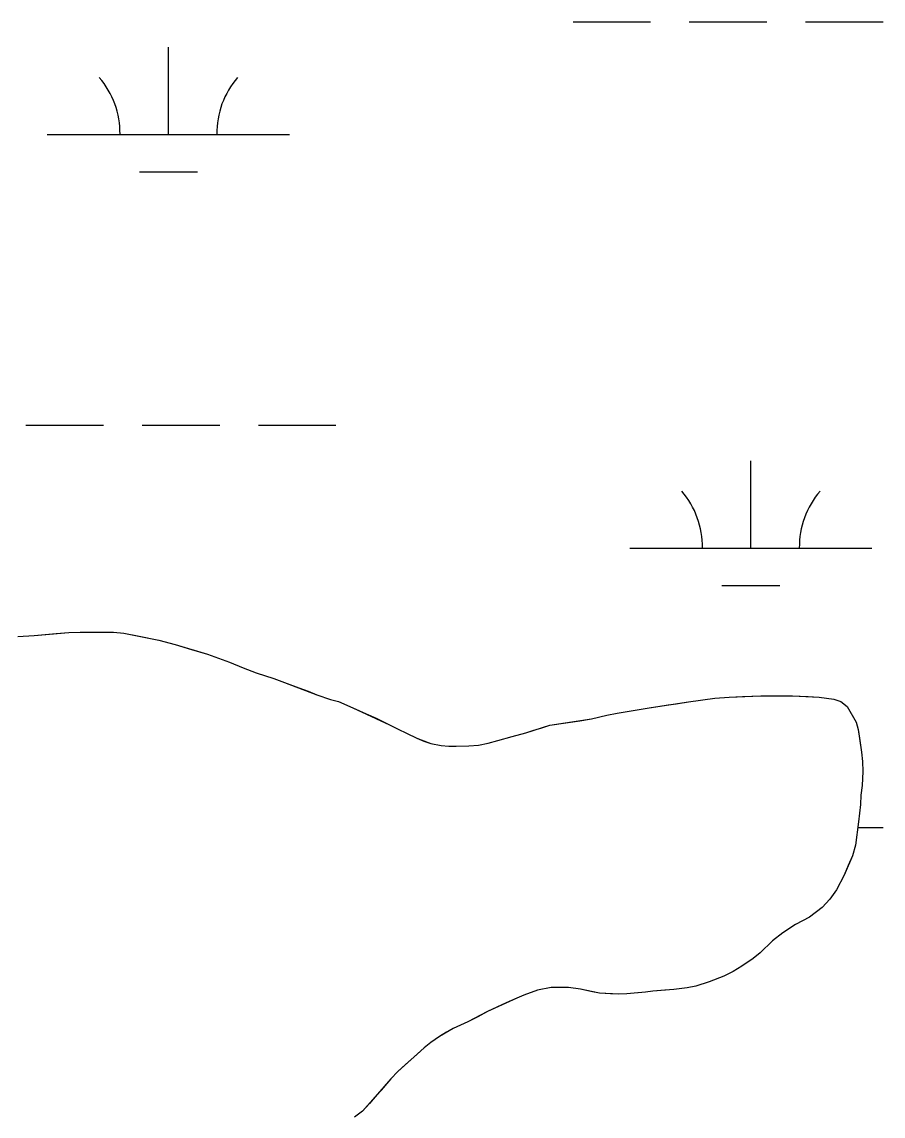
# Model space of a CAD drawing. Extents: x 3177185 to 3215018, y 812988 to 838321.
# Drawn here: x 3208729.5 to 3209085.1, y 832238.2 to 832690 of the extents above; entities that cross this region are included whole.
import ezdxf

# ---------------------------------------------------------------- set-up
doc = ezdxf.new("R2010")
doc.units = 0
for name, color, linetype in [('V-SITE-VEGE', 7, 'Continuous'), ('V-TOPO-SHOR', 7, 'Continuous'), ('V-WETL-SWMP', 7, 'Continuous')]:
    doc.layers.add(name, color=color, linetype=linetype)

msp = doc.modelspace()

# ---------------------------------------------------------------- linework, layer by layer
at = {"layer": 'V-SITE-VEGE'}
for p, q in [((3208727.86, 832436.24), (3208734.65, 832436.66)), ((3208734.65, 832436.66), (3208748.88, 832437.88)), ((3208748.88, 832437.88), (3208753.54, 832438.03)), ((3208753.54, 832438.03), (3208767.38, 832438.05)), ((3208767.38, 832438.05), (3208771.63, 832437.66)), ((3208771.63, 832437.66), (3208786.01, 832434.77)), ((3208786.01, 832434.77), (3208792.8, 832432.92)), ((3208792.8, 832432.92), (3208806.11, 832428.95)), ((3208806.11, 832428.95), (3208815.17, 832425.64)), ((3208815.17, 832425.64), (3208820.89, 832423.26)), ((3208820.89, 832423.26), (3208826.22, 832421.28)), ((3208826.22, 832421.28), (3208833.54, 832418.9)), ((3208833.54, 832418.9), (3208837.94, 832417.31)), ((3208837.94, 832417.31), (3208851.25, 832412.15)), ((3208851.25, 832412.15), (3208856.98, 832410.29)), ((3208856.98, 832410.29), (3208860.17, 832409.37)), ((3208860.17, 832409.37), (3208866.17, 832406.85)), ((3208988.45, 832406.84), (3209004.68, 832409.26)), ((3209004.68, 832409.26), (3209015.58, 832410.75)), ((3209015.58, 832410.75), (3209021.57, 832411.16)), ((3209021.57, 832411.16), (3209034.61, 832411.72)), ((3209034.61, 832411.72), (3209047.65, 832411.75)), ((3209047.65, 832411.75), (3209058.69, 832411.24)), ((3209058.69, 832411.24), (3209064.68, 832410.32)), ((3209064.68, 832410.32), (3209067.61, 832409.39)), ((3209067.61, 832409.39), (3209070.28, 832407.27)), ((3208866.17, 832406.85), (3208881.35, 832399.83)), ((3208971.02, 832403.74), (3208975.28, 832404.55)), ((3208975.28, 832404.55), (3208983.52, 832405.9)), ((3208983.52, 832405.9), (3208988.45, 832406.84)), ((3209070.28, 832407.27), (3209074.01, 832400.89)), ((3208881.35, 832399.83), (3208884.81, 832397.98)), ((3208947.48, 832399.57), (3208964.64, 832402.26)), ((3208964.64, 832402.26), (3208971.02, 832403.74)), ((3209074.01, 832400.89), (3209074.82, 832397.83)), ((3208884.81, 832397.98), (3208888.28, 832396.39)), ((3208888.28, 832396.39), (3208892.54, 832394.27)), ((3208931.92, 832395.01), (3208937.51, 832396.49)), ((3208937.51, 832396.49), (3208947.48, 832399.57)), ((3209074.82, 832397.83), (3209076.17, 832388.52)), ((3208892.54, 832394.27), (3208898.4, 832392.02)), ((3208898.4, 832392.02), (3208902.66, 832391.23)), ((3208902.66, 832391.23), (3208905.72, 832390.97)), ((3208905.72, 832390.97), (3208914.1, 832391.12)), ((3208914.1, 832391.12), (3208918.09, 832391.39)), ((3208918.09, 832391.39), (3208922.08, 832392.2)), ((3208922.08, 832392.2), (3208926.07, 832393.27)), ((3208926.07, 832393.27), (3208931.92, 832395.01)), ((3209076.17, 832388.52), (3209076.57, 832384.66)), ((3209076.57, 832384.66), (3209076.72, 832380.54)), ((3209076.72, 832380.54), (3209076.46, 832374.68)), ((3209076.46, 832374.68), (3209075.94, 832370.69)), ((3209075.94, 832370.69), (3209075.68, 832366.83)), ((3209075.68, 832366.83), (3209074.9, 832359.78)), ((3209074.9, 832359.78), (3209073.72, 832350.06)), ((3209073.72, 832350.06), (3209072.4, 832345.67)), ((3209072.4, 832345.67), (3209068.96, 832337.68)), ((3209068.96, 832337.68), (3209065.9, 832331.68)), ((3209063.12, 832327.82), (3209059.93, 832324.35)), ((3209065.9, 832331.68), (3209063.12, 832327.82)), ((3209059.93, 832324.35), (3209054.75, 832320.35)), ((3209054.75, 832320.35), (3209048.91, 832317.28)), ((3209043.72, 832313.94), (3209039.47, 832310.61)), ((3209048.91, 832317.28), (3209043.72, 832313.94)), ((3209039.47, 832310.61), (3209034.29, 832305.67)), ((3209034.29, 832305.67), (3209031.5, 832303.27)), ((3209031.5, 832303.27), (3209026.72, 832300.07)), ((3209019.27, 832295.93), (3209013.29, 832293.66)), ((3209023.13, 832297.93), (3209019.27, 832295.93)), ((3209026.72, 832300.07), (3209023.13, 832297.93)), ((3209007.71, 832291.92), (3209004.12, 832291.24)), ((3209013.29, 832293.66), (3209007.71, 832291.92)), ((3208933.87, 832286.97), (3208921.77, 832281.36)), ((3208936.79, 832288.18), (3208933.87, 832286.97)), ((3208942.38, 832290.18), (3208936.79, 832288.18)), ((3208947.97, 832291.26), (3208942.38, 832290.18)), ((3208955.15, 832291.28), (3208947.97, 832291.26)), ((3208960.21, 832290.62), (3208955.15, 832291.28)), ((3208968.06, 832288.91), (3208960.21, 832290.62)), ((3208975.91, 832288.52), (3208968.06, 832288.91)), ((3208979.24, 832288.67), (3208975.91, 832288.52)), ((3208986.96, 832289.34), (3208979.24, 832288.67)), ((3208990.02, 832289.75), (3208986.96, 832289.34)), ((3208998.66, 832290.43), (3208990.02, 832289.75)), ((3209004.12, 832291.24), (3208998.66, 832290.43)), ((3208921.77, 832281.36), (3208913.67, 832277.09)), ((3208907.55, 832274.41), (3208901.97, 832271.08)), ((3208913.67, 832277.09), (3208907.55, 832274.41)), ((3208901.97, 832271.08), (3208898.38, 832268.67)), ((3208895.59, 832266.41), (3208884.7, 832256.67)), ((3208898.38, 832268.67), (3208895.59, 832266.41)), ((3208884.7, 832256.67), (3208881.78, 832253.6)), ((3208881.78, 832253.6), (3208875.41, 832246.14)), ((3208875.41, 832246.14), (3208870.1, 832240.28)), ((3208870.1, 832240.28), (3208866.78, 832237.74))]:
    msp.add_line(p, q, dxfattribs=at)
at = {"layer": 'V-TOPO-SHOR'}
for points in [[(3208727.86, 832436.24), (3208734.65, 832436.66), (3208743.69, 832437.47), (3208748.88, 832437.88), (3208753.54, 832438.03), (3208758.86, 832438.04), (3208762.19, 832438.04), (3208767.38, 832438.05), (3208771.63, 832437.66), (3208777.22, 832436.48), (3208786.01, 832434.77), (3208792.8, 832432.92), (3208799.59, 832430.93), (3208806.11, 832428.95), (3208815.17, 832425.64), (3208820.89, 832423.26), (3208826.22, 832421.28), (3208833.54, 832418.9), (3208837.94, 832417.31), (3208843.8, 832415.06), (3208847.66, 832413.6), (3208851.25, 832412.15), (3208856.98, 832410.29), (3208860.17, 832409.37), (3208866.17, 832406.85), (3208871.63, 832404.34), (3208875.76, 832402.48), (3208881.35, 832399.83), (3208884.81, 832397.98), (3208888.28, 832396.39), (3208892.54, 832394.27), (3208895.47, 832393.08), (3208898.4, 832392.02), (3208902.66, 832391.23), (3208905.72, 832390.97), (3208908.78, 832390.97), (3208914.1, 832391.12), (3208918.09, 832391.39), (3208922.08, 832392.2), (3208926.07, 832393.27), (3208931.92, 832395.01), (3208937.51, 832396.49), (3208940.83, 832397.56), (3208943.76, 832398.36), (3208947.48, 832399.57), (3208955.06, 832400.78), (3208959.85, 832401.46), (3208964.64, 832402.26), (3208971.02, 832403.74), (3208975.28, 832404.55), (3208979.4, 832405.22), (3208983.52, 832405.89), (3208988.45, 832406.84), (3208992.84, 832407.51), (3208996.29, 832408.05), (3208999.62, 832408.46), (3209004.67, 832409.27), (3209015.58, 832410.75), (3209021.57, 832411.16), (3209027.02, 832411.44), (3209034.61, 832411.72), (3209039, 832411.73), (3209043.26, 832411.74), (3209047.65, 832411.75), (3209054.17, 832411.49), (3209058.69, 832411.24), (3209064.68, 832410.32), (3209067.61, 832409.39), (3209070.28, 832407.27), (3209074.01, 832400.89), (3209074.82, 832397.83), (3209075.36, 832394.24), (3209076.17, 832388.52), (3209076.57, 832384.66), (3209076.72, 832380.54), (3209076.46, 832374.68), (3209075.94, 832370.69), (3209075.68, 832366.83), (3209074.9, 832359.78), (3209073.72, 832350.06), (3209072.4, 832345.67), (3209070.68, 832341.67), (3209068.96, 832337.68), (3209065.9, 832331.68), (3209063.12, 832327.82), (3209059.93, 832324.35), (3209054.75, 832320.35), (3209048.91, 832317.28), (3209043.72, 832313.94), (3209039.47, 832310.61), (3209034.29, 832305.67), (3209031.5, 832303.27), (3209026.72, 832300.07), (3209023.13, 832297.93), (3209019.27, 832295.93)], [(3209019.27, 832295.93), (3209013.29, 832293.66), (3209007.71, 832291.92), (3209004.12, 832291.24), (3208998.66, 832290.43), (3208994.94, 832290.16), (3208990.02, 832289.75), (3208986.96, 832289.34), (3208983.76, 832289.07), (3208979.24, 832288.67), (3208975.91, 832288.52), (3208972.59, 832288.65), (3208968.06, 832288.91), (3208964.47, 832289.7), (3208960.21, 832290.62), (3208955.15, 832291.28), (3208951.69, 832291.27), (3208947.97, 832291.26), (3208942.38, 832290.18), (3208936.79, 832288.18), (3208933.87, 832286.97), (3208929.49, 832284.97), (3208921.77, 832281.36), (3208917.79, 832279.22), (3208913.67, 832277.09), (3208907.55, 832274.41), (3208904.76, 832272.81), (3208901.97, 832271.08), (3208898.38, 832268.67), (3208895.59, 832266.41), (3208892.54, 832263.61), (3208887.89, 832259.47), (3208884.7, 832256.67), (3208881.78, 832253.6), (3208877.8, 832248.94), (3208875.41, 832246.14), (3208873.02, 832243.47), (3208870.1, 832240.28), (3208866.78, 832237.74)]]:
    msp.add_lwpolyline(points, dxfattribs=at)
at = {"layer": 'V-WETL-SWMP'}
for p, q in [((3208957.08, 832690), (3208989.08, 832690)), ((3209005.08, 832690), (3209037.08, 832690)), ((3209053.08, 832690), (3209085.08, 832690)), ((3208790.02, 832643.57), (3208790.02, 832679.57)), ((3208740.02, 832643.57), (3208840.02, 832643.57)), ((3208778.02, 832628.14), (3208802.02, 832628.14)), ((3208731.18, 832523.5), (3208763.18, 832523.5)), ((3208779.18, 832523.5), (3208811.18, 832523.5)), ((3208827.18, 832523.5), (3208859.18, 832523.5)), ((3209030.49, 832472.76), (3209030.49, 832508.76)), ((3208980.49, 832472.76), (3209080.49, 832472.76)), ((3209018.49, 832457.33), (3209042.49, 832457.33)), ((3208727.86, 832436.24), (3208734.65, 832436.66)), ((3208734.65, 832436.66), (3208743.69, 832437.47)), ((3208743.69, 832437.47), (3208748.88, 832437.88)), ((3208748.88, 832437.88), (3208753.54, 832438.03)), ((3208753.54, 832438.03), (3208767.38, 832438.05)), ((3208767.38, 832438.05), (3208771.63, 832437.66)), ((3208771.63, 832437.66), (3208777.22, 832436.48)), ((3208777.22, 832436.48), (3208786.01, 832434.77)), ((3208786.01, 832434.77), (3208792.8, 832432.92)), ((3208792.8, 832432.92), (3208799.59, 832430.93)), ((3208799.59, 832430.93), (3208806.11, 832428.95)), ((3208806.11, 832428.95), (3208815.17, 832425.64)), ((3208815.17, 832425.64), (3208820.89, 832423.26)), ((3208820.89, 832423.26), (3208826.22, 832421.28)), ((3208826.22, 832421.28), (3208833.54, 832418.9)), ((3208833.54, 832418.9), (3208837.94, 832417.31)), ((3208837.94, 832417.31), (3208843.8, 832415.06)), ((3208843.8, 832415.06), (3208847.66, 832413.6)), ((3208847.66, 832413.6), (3208851.25, 832412.15)), ((3208851.25, 832412.15), (3208856.98, 832410.29)), ((3208856.98, 832410.29), (3208860.17, 832409.37)), ((3208860.17, 832409.37), (3208866.17, 832406.85)), ((3208999.62, 832408.46), (3209004.67, 832409.27)), ((3209004.67, 832409.27), (3209015.58, 832410.75)), ((3209015.58, 832410.75), (3209021.57, 832411.16)), ((3209021.57, 832411.16), (3209027.02, 832411.44)), ((3209027.02, 832411.44), (3209034.61, 832411.72)), ((3209034.61, 832411.72), (3209047.65, 832411.75)), ((3209047.65, 832411.75), (3209054.17, 832411.49)), ((3209054.17, 832411.49), (3209058.69, 832411.24)), ((3209058.69, 832411.24), (3209064.68, 832410.32)), ((3209064.68, 832410.32), (3209067.61, 832409.39)), ((3209067.61, 832409.39), (3209070.27, 832407.27)), ((3208866.17, 832406.85), (3208871.63, 832404.34)), ((3208871.63, 832404.34), (3208875.76, 832402.48)), ((3208971.02, 832403.74), (3208975.28, 832404.55)), ((3208975.28, 832404.55), (3208983.52, 832405.9)), ((3208983.52, 832405.9), (3208988.45, 832406.84)), ((3208988.45, 832406.84), (3208992.84, 832407.51)), ((3208992.84, 832407.51), (3208996.29, 832408.05)), ((3208996.29, 832408.05), (3208999.62, 832408.46)), ((3209070.27, 832407.27), (3209074.01, 832400.89)), ((3208875.76, 832402.48), (3208881.35, 832399.83)), ((3208881.35, 832399.83), (3208884.81, 832397.98)), ((3208947.48, 832399.57), (3208955.06, 832400.78)), ((3208955.06, 832400.78), (3208959.85, 832401.46)), ((3208959.85, 832401.46), (3208964.64, 832402.26)), ((3208964.64, 832402.26), (3208971.02, 832403.74)), ((3209074.01, 832400.89), (3209074.82, 832397.83)), ((3208884.81, 832397.98), (3208888.28, 832396.39)), ((3208888.28, 832396.39), (3208892.54, 832394.27)), ((3208931.92, 832395.01), (3208937.51, 832396.49)), ((3208937.51, 832396.49), (3208940.83, 832397.56)), ((3208940.83, 832397.56), (3208943.76, 832398.36)), ((3208943.76, 832398.36), (3208947.48, 832399.57)), ((3209074.82, 832397.83), (3209075.36, 832394.24)), ((3208892.54, 832394.27), (3208895.47, 832393.08)), ((3208895.47, 832393.08), (3208898.4, 832392.02)), ((3208898.4, 832392.02), (3208902.66, 832391.23)), ((3208902.66, 832391.23), (3208905.72, 832390.97)), ((3208905.72, 832390.97), (3208908.78, 832390.97)), ((3208908.78, 832390.97), (3208914.1, 832391.12)), ((3208914.1, 832391.12), (3208918.09, 832391.39)), ((3208918.09, 832391.39), (3208922.08, 832392.2)), ((3208922.08, 832392.2), (3208926.07, 832393.27)), ((3208926.07, 832393.27), (3208931.92, 832395.01)), ((3209075.36, 832394.24), (3209076.17, 832388.52)), ((3209076.17, 832388.52), (3209076.57, 832384.66)), ((3209076.57, 832384.66), (3209076.72, 832380.54)), ((3209076.72, 832380.54), (3209076.46, 832374.68)), ((3209076.46, 832374.68), (3209075.94, 832370.69)), ((3209075.94, 832370.69), (3209075.68, 832366.83)), ((3209075.68, 832366.83), (3209074.9, 832359.78)), ((3209074.9, 832359.78), (3209073.72, 832350.06)), ((3209074.6, 832357.33), (3209085.08, 832357.33)), ((3209073.72, 832350.06), (3209072.4, 832345.67)), ((3209072.4, 832345.67), (3209068.95, 832337.68)), ((3209068.95, 832337.68), (3209065.9, 832331.68)), ((3209063.12, 832327.82), (3209059.93, 832324.35)), ((3209065.9, 832331.68), (3209063.12, 832327.82)), ((3209059.93, 832324.35), (3209054.75, 832320.35)), ((3209054.75, 832320.35), (3209048.9, 832317.28)), ((3209043.72, 832313.94), (3209039.47, 832310.61)), ((3209048.9, 832317.28), (3209043.72, 832313.94)), ((3209039.47, 832310.61), (3209034.29, 832305.67)), ((3209034.29, 832305.67), (3209031.5, 832303.27)), ((3209031.5, 832303.27), (3209026.72, 832300.07)), ((3209019.27, 832295.93), (3209013.29, 832293.66)), ((3209023.13, 832297.93), (3209019.27, 832295.93)), ((3209026.72, 832300.07), (3209023.13, 832297.93)), ((3209007.71, 832291.92), (3209004.12, 832291.24)), ((3209013.29, 832293.66), (3209007.71, 832291.92)), ((3208933.87, 832286.97), (3208929.48, 832284.97)), ((3208936.8, 832288.18), (3208933.87, 832286.97)), ((3208942.38, 832290.19), (3208936.8, 832288.18)), ((3208947.97, 832291.26), (3208942.38, 832290.19)), ((3208955.15, 832291.28), (3208947.97, 832291.26)), ((3208960.21, 832290.62), (3208955.15, 832291.28)), ((3208964.47, 832289.7), (3208960.21, 832290.62)), ((3208968.06, 832288.91), (3208964.47, 832289.7)), ((3208972.59, 832288.65), (3208968.06, 832288.91)), ((3208975.91, 832288.52), (3208972.59, 832288.65)), ((3208979.24, 832288.66), (3208975.91, 832288.52)), ((3208983.76, 832289.07), (3208979.24, 832288.66)), ((3208986.96, 832289.34), (3208983.76, 832289.07)), ((3208990.02, 832289.75), (3208986.96, 832289.34)), ((3208994.94, 832290.16), (3208990.02, 832289.75)), ((3208998.66, 832290.43), (3208994.94, 832290.16)), ((3209004.12, 832291.24), (3208998.66, 832290.43)), ((3208929.48, 832284.97), (3208921.77, 832281.36)), ((3208917.79, 832279.22), (3208913.67, 832277.09)), ((3208921.77, 832281.36), (3208917.79, 832279.22)), ((3208907.55, 832274.41), (3208904.76, 832272.81)), ((3208913.67, 832277.09), (3208907.55, 832274.41)), ((3208901.97, 832271.08), (3208898.38, 832268.67)), ((3208904.76, 832272.81), (3208901.97, 832271.08)), ((3208895.59, 832266.41), (3208892.54, 832263.61)), ((3208898.38, 832268.67), (3208895.59, 832266.41)), ((3208892.54, 832263.61), (3208887.89, 832259.47)), ((3208884.7, 832256.67), (3208881.78, 832253.6)), ((3208887.89, 832259.47), (3208884.7, 832256.67)), ((3208881.78, 832253.6), (3208875.41, 832246.14)), ((3208875.41, 832246.14), (3208873.02, 832243.47)), ((3208873.02, 832243.47), (3208870.1, 832240.28)), ((3208870.1, 832240.28), (3208866.78, 832237.74))]:
    msp.add_line(p, q, dxfattribs=at)
for centre, start, end in [((3208734.78, 832644.05), 359.2282, 40.7718), ((3208845.26, 832644.05), 139.2282, 180.7718), ((3208975.25, 832473.23), 359.2282, 40.7718), ((3209085.74, 832473.23), 139.2282, 180.7718)]:
    msp.add_arc(centre, 35.25, start, end, dxfattribs=at)

doc.saveas('drawing.dxf')
